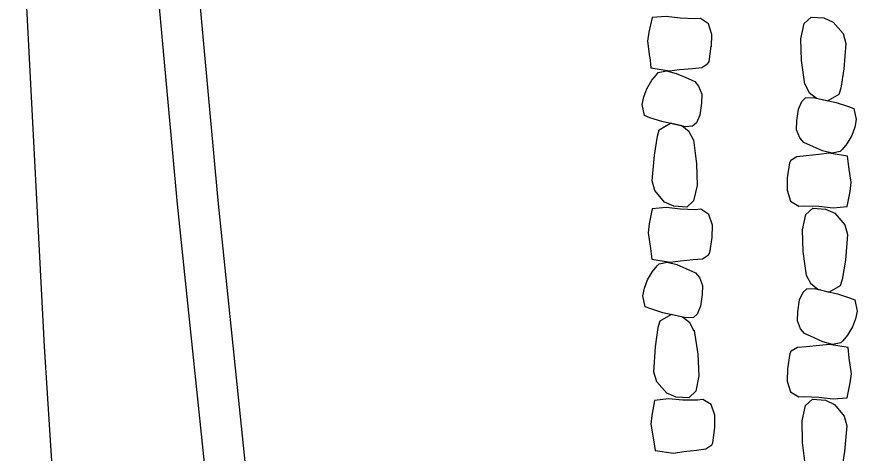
# Model space of a CAD drawing. Extents: x 588843 to 2552415, y 180129 to 269402.
# Drawn here: x 593551.9 to 593603.5, y 186471.7 to 186498.6 of the extents above; entities that cross this region are included whole.
import ezdxf

# ---------------------------------------------------------------- set-up
doc = ezdxf.new("R2010")
doc.units = 0
for name, color, linetype in [('E_DRN_RipRap', 7, 'Continuous'), ('E_RDWY', 7, 'Continuous'), ('E_RDWY_C_and_G', 7, 'Continuous')]:
    doc.layers.add(name, color=color, linetype=linetype)

msp = doc.modelspace()

# ---------------------------------------------------------------- linework, layer by layer
at = {"layer": 'E_DRN_RipRap'}
for p, q in [((593590.907, 186498.515), (593590.706, 186497.603)), ((593591.766, 186498.58), (593590.907, 186498.515)), ((593592.645, 186498.463), (593591.766, 186498.58)), ((593593.548, 186498.423), (593592.645, 186498.463)), ((593593.882, 186498.443), (593593.548, 186498.423)), ((593594.38, 186498.12), (593593.882, 186498.443)), ((593600.262, 186498.148), (593600.685, 186498.542)), ((593600.685, 186498.542), (593601.473, 186498.49)), ((593601.473, 186498.49), (593602.044, 186498.228)), ((593594.587, 186497.461), (593594.38, 186498.12)), ((593600.055, 186497.207), (593600.262, 186498.148)), ((593602.044, 186498.228), (593602.647, 186497.52)), ((593590.706, 186497.603), (593590.628, 186497.057)), ((593594.555, 186496.704), (593594.587, 186497.461)), ((593602.647, 186497.52), (593602.818, 186496.92)), ((593590.628, 186497.057), (593590.76, 186496.086)), ((593600.09, 186495.872), (593600.055, 186497.207)), ((593602.818, 186496.92), (593602.689, 186495.349)), ((593594.409, 186495.808), (593594.549, 186496.748)), ((593590.764, 186496.07), (593590.839, 186495.414)), ((593600.294, 186494.406), (593600.09, 186495.872)), ((593590.839, 186495.414), (593591.981, 186495.23)), ((593592.601, 186495.309), (593593.388, 186495.388)), ((593593.388, 186495.388), (593593.957, 186495.44)), ((593593.957, 186495.44), (593594.338, 186495.676)), ((593594.338, 186495.676), (593594.409, 186495.808)), ((593602.689, 186495.349), (593602.508, 186494.172)), ((593590.889, 186494.656), (593591.174, 186494.997)), ((593591.174, 186494.997), (593591.293, 186495.125)), ((593591.293, 186495.125), (593591.793, 186495.23)), ((593591.793, 186495.23), (593592.387, 186495.073)), ((593591.981, 186495.23), (593592.601, 186495.309)), ((593592.387, 186495.073), (593592.937, 186494.84)), ((593592.937, 186494.84), (593593.531, 186494.578)), ((593590.582, 186494.135), (593590.889, 186494.656)), ((593593.531, 186494.578), (593593.771, 186494.289)), ((593600.294, 186494.406), (593600.56, 186493.911)), ((593590.395, 186493.636), (593590.582, 186494.135)), ((593593.771, 186494.289), (593593.964, 186493.794)), ((593593.964, 186493.794), (593593.942, 186493.243)), ((593600.56, 186493.911), (593601.013, 186493.548)), ((593602.392, 186493.782), (593601.707, 186493.387)), ((593602.508, 186494.172), (593602.392, 186493.782)), ((593590.302, 186493.164), (593590.395, 186493.636)), ((593599.901, 186492.887), (593600.112, 186493.36)), ((593600.112, 186493.36), (593600.345, 186493.57)), ((593600.345, 186493.57), (593600.799, 186493.596)), ((593600.799, 186493.596), (593602.229, 186493.283)), ((593601.013, 186493.548), (593601.707, 186493.387)), ((593602.229, 186493.283), (593602.971, 186493.047)), ((593590.445, 186492.485), (593590.302, 186493.164)), ((593593.942, 186493.243), (593593.849, 186492.511)), ((593599.812, 186492.156), (593599.901, 186492.887)), ((593602.971, 186493.047), (593603.305, 186492.917)), ((593603.305, 186492.917), (593603.452, 186492.238)), ((593590.779, 186492.354), (593590.445, 186492.485)), ((593591.519, 186492.118), (593590.779, 186492.354)), ((593593.849, 186492.511), (593593.637, 186492.039)), ((593603.452, 186492.238), (593603.36, 186491.765)), ((593591.354, 186491.619), (593592.042, 186492.013)), ((593592.949, 186491.803), (593591.519, 186492.118)), ((593592.734, 186491.852), (593592.042, 186492.013)), ((593593.186, 186491.488), (593592.734, 186491.852)), ((593593.402, 186491.829), (593592.949, 186491.803)), ((593593.637, 186492.039), (593593.402, 186491.829)), ((593599.792, 186491.605), (593599.812, 186492.156)), ((593603.36, 186491.765), (593603.176, 186491.267)), ((593591.051, 186490.052), (593591.236, 186491.229)), ((593591.236, 186491.229), (593591.354, 186491.619)), ((593593.45, 186490.992), (593593.186, 186491.488)), ((593599.987, 186491.11), (593599.792, 186491.605)), ((593603.176, 186491.267), (593602.871, 186490.745)), ((593593.45, 186490.992), (593593.647, 186489.526)), ((593600.228, 186490.821), (593599.987, 186491.11)), ((593600.824, 186490.56), (593600.228, 186490.821)), ((593602.871, 186490.745), (593602.587, 186490.404)), ((593601.375, 186490.327), (593600.824, 186490.56)), ((593601.782, 186490.17), (593601.162, 186490.091)), ((593601.969, 186490.17), (593601.375, 186490.327)), ((593602.925, 186489.988), (593601.782, 186490.17)), ((593602.469, 186490.276), (593601.969, 186490.17)), ((593602.587, 186490.404), (593602.469, 186490.276)), ((593590.914, 186488.481), (593591.051, 186490.052)), ((593599.427, 186489.722), (593599.356, 186489.591)), ((593599.806, 186489.959), (593599.427, 186489.722)), ((593600.375, 186490.012), (593599.806, 186489.959)), ((593601.162, 186490.091), (593600.375, 186490.012)), ((593603.002, 186489.332), (593602.925, 186489.988)), ((593593.647, 186489.526), (593593.675, 186488.191)), ((593599.356, 186489.591), (593599.221, 186488.65)), ((593603.153, 186488.364), (593603.002, 186489.332)), ((593599.221, 186488.65), (593599.204, 186487.892)), ((593591.083, 186487.88), (593590.914, 186488.481)), ((593593.675, 186488.191), (593593.465, 186487.25)), ((593603.086, 186487.817), (593603.153, 186488.364)), ((593591.682, 186487.172), (593591.083, 186487.88)), ((593599.204, 186487.892), (593599.424, 186487.236)), ((593602.903, 186486.902), (593603.086, 186487.817)), ((593592.252, 186486.909), (593591.682, 186487.172)), ((593593.465, 186487.25), (593593.04, 186486.857)), ((593599.424, 186487.236), (593599.927, 186486.922)), ((593590.92, 186486.752), (593590.733, 186485.837)), ((593591.779, 186486.831), (593590.92, 186486.752)), ((593592.659, 186486.729), (593591.779, 186486.831)), ((593593.04, 186486.857), (593592.252, 186486.909)), ((593593.562, 186486.703), (593592.659, 186486.729)), ((593593.896, 186486.728), (593593.562, 186486.703)), ((593594.398, 186486.414), (593593.896, 186486.728)), ((593599.927, 186486.922), (593600.261, 186486.949)), ((593600.261, 186486.949), (593601.165, 186486.923)), ((593600.361, 186486.401), (593600.784, 186486.795)), ((593600.784, 186486.795), (593601.572, 186486.743)), ((593601.165, 186486.923), (593602.045, 186486.822)), ((593601.572, 186486.743), (593602.144, 186486.481)), ((593602.045, 186486.822), (593602.903, 186486.902)), ((593594.615, 186485.758), (593594.398, 186486.414)), ((593600.155, 186485.46), (593600.361, 186486.401)), ((593602.144, 186486.481), (593602.746, 186485.773)), ((593590.733, 186485.837), (593590.663, 186485.289)), ((593594.595, 186485), (593594.615, 186485.758)), ((593602.746, 186485.773), (593602.918, 186485.173)), ((593590.663, 186485.289), (593590.81, 186484.321)), ((593594.455, 186484.059), (593594.595, 186485)), ((593600.19, 186484.125), (593600.155, 186485.46)), ((593602.918, 186485.173), (593602.788, 186483.602)), ((593590.81, 186484.321), (593590.885, 186483.665)), ((593594.384, 186483.928), (593594.455, 186484.059)), ((593600.393, 186482.659), (593600.19, 186484.125)), ((593590.885, 186483.665), (593592.027, 186483.482)), ((593591.339, 186483.377), (593591.84, 186483.482)), ((593591.84, 186483.482), (593592.433, 186483.324)), ((593592.027, 186483.482), (593592.647, 186483.561)), ((593592.647, 186483.561), (593593.434, 186483.639)), ((593593.434, 186483.639), (593594.003, 186483.692)), ((593594.003, 186483.692), (593594.384, 186483.928)), ((593602.792, 186483.595), (593602.596, 186482.419)), ((593590.935, 186482.908), (593591.22, 186483.249)), ((593591.22, 186483.249), (593591.339, 186483.377)), ((593592.433, 186483.324), (593592.983, 186483.091)), ((593592.983, 186483.091), (593593.577, 186482.829)), ((593590.628, 186482.386), (593590.935, 186482.908)), ((593593.577, 186482.829), (593593.817, 186482.54)), ((593593.817, 186482.54), (593594.01, 186482.045)), ((593600.385, 186482.676), (593600.645, 186482.178)), ((593602.596, 186482.419), (593602.475, 186482.03)), ((593590.441, 186481.888), (593590.628, 186482.386)), ((593594.01, 186482.045), (593593.988, 186481.494)), ((593600.645, 186482.178), (593601.093, 186481.81)), ((593602.475, 186482.03), (593601.784, 186481.642)), ((593590.348, 186481.415), (593590.441, 186481.888)), ((593590.491, 186480.736), (593590.348, 186481.415)), ((593593.988, 186481.494), (593593.895, 186480.763)), ((593599.972, 186481.16), (593600.189, 186481.631)), ((593600.189, 186481.631), (593600.425, 186481.839)), ((593600.425, 186481.839), (593600.879, 186481.861)), ((593600.879, 186481.861), (593602.306, 186481.533)), ((593601.093, 186481.81), (593601.784, 186481.642)), ((593602.306, 186481.533), (593603.044, 186481.29)), ((593599.873, 186480.43), (593599.972, 186481.16)), ((593603.044, 186481.29), (593603.377, 186481.156)), ((593603.377, 186481.156), (593603.514, 186480.476)), ((593590.825, 186480.605), (593590.491, 186480.736)), ((593591.565, 186480.369), (593590.825, 186480.605)), ((593592.995, 186480.054), (593591.565, 186480.369)), ((593593.895, 186480.763), (593593.683, 186480.29)), ((593599.847, 186479.879), (593599.873, 186480.43)), ((593603.514, 186480.476), (593603.417, 186480.004)), ((593591.283, 186479.48), (593591.401, 186479.87)), ((593591.401, 186479.87), (593592.088, 186480.264)), ((593592.78, 186480.103), (593592.088, 186480.264)), ((593593.232, 186479.739), (593592.78, 186480.103)), ((593593.448, 186480.08), (593592.995, 186480.054)), ((593593.683, 186480.29), (593593.448, 186480.08)), ((593600.035, 186479.382), (593599.847, 186479.879)), ((593603.417, 186480.004), (593603.226, 186479.507)), ((593591.12, 186478.284), (593591.281, 186479.466)), ((593593.496, 186479.244), (593593.232, 186479.739)), ((593600.272, 186479.091), (593600.035, 186479.382)), ((593603.226, 186479.507), (593602.914, 186478.989)), ((593593.498, 186479.285), (593593.726, 186477.824)), ((593600.865, 186478.824), (593600.272, 186479.091)), ((593601.412, 186478.586), (593600.865, 186478.824)), ((593602.914, 186478.989), (593602.626, 186478.65)), ((593591.017, 186476.71), (593591.12, 186478.284)), ((593601.196, 186478.351), (593600.409, 186478.28)), ((593601.817, 186478.425), (593601.196, 186478.351)), ((593602.005, 186478.423), (593601.412, 186478.586)), ((593602.958, 186478.231), (593601.817, 186478.425)), ((593602.506, 186478.523), (593602.005, 186478.423)), ((593602.626, 186478.65), (593602.506, 186478.523)), ((593593.726, 186477.824), (593593.783, 186476.49)), ((593599.384, 186477.869), (593599.236, 186476.93)), ((593599.456, 186478), (593599.384, 186477.869)), ((593599.839, 186478.233), (593599.456, 186478)), ((593600.409, 186478.28), (593599.839, 186478.233)), ((593603.027, 186477.574), (593602.958, 186478.231)), ((593603.165, 186476.605), (593603.027, 186477.574)), ((593599.236, 186476.93), (593599.209, 186476.172)), ((593591.198, 186476.114), (593591.017, 186476.71)), ((593593.783, 186476.49), (593593.592, 186475.544)), ((593603.091, 186476.058), (593603.165, 186476.605)), ((593591.812, 186475.421), (593591.198, 186476.114)), ((593599.209, 186476.172), (593599.421, 186475.514)), ((593602.896, 186475.145), (593603.091, 186476.058)), ((593592.388, 186475.172), (593591.812, 186475.421)), ((593593.592, 186475.544), (593593.176, 186475.14)), ((593599.421, 186475.514), (593599.92, 186475.195)), ((593599.92, 186475.195), (593600.254, 186475.218)), ((593600.254, 186475.218), (593601.158, 186475.184)), ((593591.06, 186474.982), (593590.892, 186474.062)), ((593591.916, 186475.082), (593591.06, 186474.982)), ((593592.798, 186475.002), (593591.916, 186475.082)), ((593593.176, 186475.14), (593592.388, 186475.172)), ((593593.702, 186474.999), (593592.798, 186475.002)), ((593594.035, 186475.033), (593593.702, 186474.999)), ((593594.543, 186474.731), (593594.035, 186475.033)), ((593594.774, 186474.081), (593594.543, 186474.731)), ((593600.128, 186473.73), (593600.347, 186474.669)), ((593600.347, 186474.669), (593600.775, 186475.059)), ((593600.775, 186475.059), (593601.562, 186474.999)), ((593601.158, 186475.184), (593602.037, 186475.074)), ((593601.562, 186474.999), (593602.13, 186474.732)), ((593602.037, 186475.074), (593602.896, 186475.145)), ((593602.13, 186474.732), (593602.723, 186474.018)), ((593590.892, 186474.062), (593590.834, 186473.513)), ((593594.77, 186473.323), (593594.774, 186474.081)), ((593600.145, 186472.395), (593600.128, 186473.73)), ((593602.723, 186474.018), (593602.887, 186473.416)), ((593590.834, 186473.513), (593591.002, 186472.549)), ((593594.65, 186472.378), (593594.77, 186473.323)), ((593602.887, 186473.416), (593602.737, 186471.846)), ((593591.002, 186472.549), (593591.09, 186471.895)), ((593594.206, 186472), (593594.582, 186472.245)), ((593594.582, 186472.245), (593594.65, 186472.378)), ((593600.329, 186470.927), (593600.145, 186472.395)), ((593591.09, 186471.895), (593592.236, 186471.74)), ((593592.236, 186471.74), (593592.854, 186471.835)), ((593592.854, 186471.835), (593593.639, 186471.933)), ((593593.639, 186471.933), (593594.206, 186472)), ((593602.737, 186471.846), (593602.541, 186470.671))]:
    msp.add_line(p, q, dxfattribs=at)
at = {"layer": 'E_RDWY'}
msp.add_lwpolyline([(593561.96, 186224.676), (593562.625, 186237.198), (593562.987, 186254.101), (593563.164, 186265.97), (593563.156, 186282.172), (593562.993, 186297.061), (593562.654, 186310.789), (593561.87, 186326.197), (593561.299, 186340.943), (593560.344, 186357.874), (593559.555, 186373.055), (593558.571, 186389.784), (593557.788, 186404.079), (593556.999, 186420.474), (593555.896, 186439.915), (593554.657, 186461.333), (593553.577, 186478.292), (593552.478, 186499.15), (593551.303, 186517.604), (593549.872, 186540.672), (593548.519, 186560.853)], dxfattribs=at)
at = {"layer": 'E_RDWY_C_and_G'}
for points in [[(593581.691, 186223.093), (593581.992, 186240.741), (593582.237, 186258.108), (593581.928, 186274.185), (593580.666, 186288.036), (593579.124, 186303.532), (593577.782, 186317.744), (593576.419, 186332.153), (593574.46, 186353.033), (593573.023, 186368.737), (593571.711, 186383.113), (593570.324, 186397.541), (593568.914, 186412.162), (593567.505, 186428.017), (593565.527, 186449.14), (593563.814, 186467.214), (593561.756, 186487.033), (593560.236, 186503.641), (593558.891, 186518.972), (593557.324, 186537.956), (593555.382, 186556.953)], [(593584.19, 186223.013), (593584.492, 186240.702), (593584.737, 186258.114), (593584.426, 186274.323), (593583.154, 186288.273), (593581.612, 186303.774), (593580.27, 186317.979), (593578.908, 186332.387), (593576.949, 186353.264), (593575.512, 186368.964), (593574.2, 186383.346), (593572.812, 186397.78), (593571.403, 186412.392), (593569.995, 186428.244), (593568.016, 186449.374), (593566.302, 186467.461), (593564.244, 186487.276), (593562.726, 186503.865), (593561.382, 186519.184), (593559.814, 186538.179), (593557.873, 186557.161)]]:
    msp.add_lwpolyline(points, dxfattribs=at)

doc.saveas('drawing.dxf')
